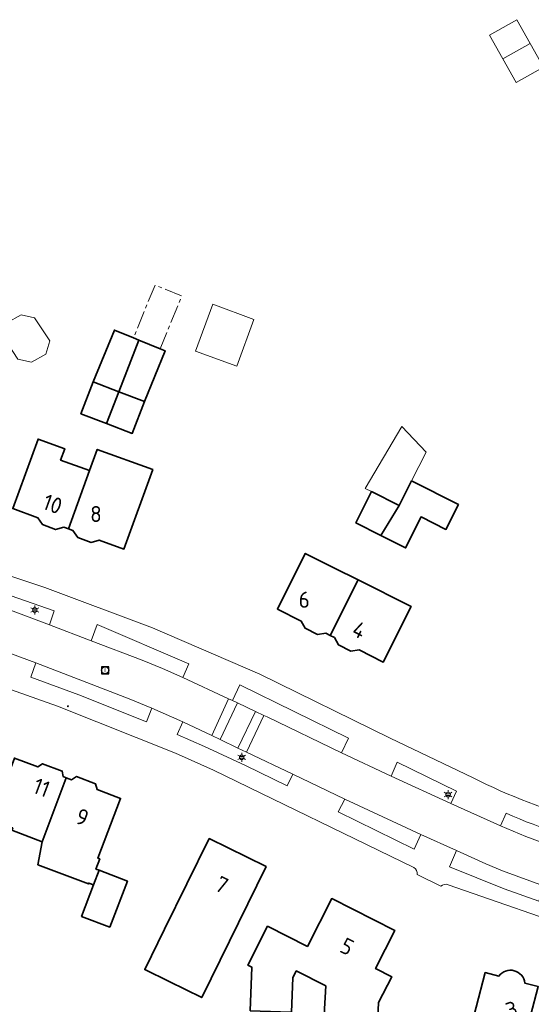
# Model space of a CAD drawing. Header units: metres. Extents: x 140853 to 145288, y 474558 to 480269.
# Tile 337 of 428: x 144821 to 144879, y 478158 to 478267. Entities that reach past the tile are written whole.
import ezdxf
from ezdxf.enums import TextEntityAlignment as Align

# ---------------------------------------------------------------- set-up
doc = ezdxf.new("R2010")
doc.units = ezdxf.units.M
doc.header["$MEASUREMENT"] = 0
doc.linetypes.add('AM-AS', pattern=[16, 10, -2, 2, -2])
for name, color, linetype, lineweight in [('B-WE-AM-AS_SPOOR_RAIL-G', 10, 'AM-AS', 18), ('B-WE-GR-GRAS_KRUIDENRIJK-G', 80, 'Continuous', 18), ('B-WE-KL-ET_LS_OV_LICHTMAST-S', 190, 'Continuous', 18), ('B-WE-OG-BEBOUWING-G', 7, 'Continuous', 35), ('B-WE-OG-BEBOUWING_BIJGEBOUW-G', 7, 'Continuous', 18), ('B-WE-OG-BEBOUWING_HUISNUMMER-T18', 10, 'Continuous', 18), ('B-WE-OG-TERREIN_ERF-G', 7, 'Continuous', 18), ('B-WE-RI-GWA_RIOOLPUT-S', 30, 'Continuous', 18), ('B-WE-VH-VERHARDING_BETONSTRAATSTEEN-G', 252, 'Continuous', 18), ('B-WE-VH-VERHARDING_STRAATBAKSTEEN-G', 252, 'Continuous', 18), ('X-XX-XX-ALGEMEEN-S', 7, 'Continuous', 18)]:
    doc.layers.add(name, color=color, linetype=linetype, lineweight=lineweight)
doc.styles.add('NLCS-ISO', font='txt')

# ---------------------------------------------------------------- blocks, each defined once
blk = doc.blocks.new('SIE-WEG_AFVALBAK_TYPE_01')
for radius in [0.25, 0.156]:
    blk.add_circle((0, 0), radius)
blk = doc.blocks.new('B-SIE-WEG_LICHTMAST-SO')
at = {"ltscale": 0.1}
for p, q in [((-1.1, 0.63), (-2.19, 1.27)), ((0, 1.27), (0, 2.53)), ((1.1, 0.63), (2.19, 1.27)), ((-1.1, -0.63), (-2.19, -1.27)), ((0, -1.27), (0, -2.53)), ((1.1, -0.63), (2.19, -1.27))]:
    blk.add_line(p, q, dxfattribs=at)
at = {"flags": 128}
for points in [[(-1.16, 0.5), (1.16, 0.5)], [(-1.16, -0.5), (1.16, -0.5)]]:
    blk.add_lwpolyline(points, dxfattribs=at)
at = {"ltscale": 0.1}
blk.add_circle((0, 0), 1.27, dxfattribs=at)
at = {"style": 'NLCS-ISO'}
blk.add_attdef('TYPE', text='', height=1.8, dxfattribs=at).set_placement((0, 2.53), align=Align.BOTTOM_CENTER)
blk = doc.blocks.new('SRI-PUT_INSPECTIE-SO')
at = {"lineweight": -3, "flags": 128}
blk.add_lwpolyline([(-2, -2), (2, -2), (2, 2), (-2, 2)], close=True, dxfattribs=at)
at = {"lineweight": -3, "ltscale": 1.5}
blk.add_circle((0, 0), 2, dxfattribs=at)
at = {"ltscale": 0.1, "style": 'NLCS-ISO'}
blk.add_text('I', height=2.5, dxfattribs=at).set_placement((0, -0.01), align=Align.MIDDLE_CENTER)

msp = doc.modelspace()

# ---------------------------------------------------------------- linework, layer by layer
at = {"layer": 'B-WE-AM-AS_SPOOR_RAIL-G', "ltscale": 0.2, "flags": 128}
msp.add_lwpolyline([(144834.107, 478231.977), (144834.684, 478231.742), (144837.087, 478230.762), (144839.492, 478236.659), (144836.511, 478237.874), (144834.107, 478231.977)], close=True, dxfattribs=at)
at = {"layer": 'B-WE-GR-GRAS_KRUIDENRIJK-G', "ltscale": 0.2, "flags": 128}
for points in [[(144824.719, 478199.945), (144825.267, 478201.539), (144815.52, 478204.892), (144815.032, 478203.473), (144818.98, 478202.123), (144824.719, 478199.945)], [(144829.391, 478198.176), (144835.081, 478196.016), (144837.352, 478195.095), (144839.611, 478194.085), (144840.273, 478195.62), (144830.038, 478199.987), (144829.391, 478198.176)], [(144823.215, 478195.715), (144822.662, 478194.125), (144827.991, 478192.149), (144835.567, 478189.14), (144836.164, 478190.676), (144833.632, 478191.71), (144823.215, 478195.715)], [(144857.325, 478185.676), (144858.107, 478187.303), (144845.985, 478193.272), (144845.163, 478191.502), (144845.698, 478191.249), (144847.715, 478190.297), (144848.665, 478189.849), (144849.006, 478189.688), (144857.325, 478185.676)], [(144839.609, 478189.146), (144838.971, 478187.711), (144842.015, 478186.387), (144846.591, 478184.268), (144851.249, 478181.989), (144851.9, 478183.289), (144846.726, 478185.755), (144845.762, 478186.214), (144843.784, 478187.157), (144842.851, 478187.601), (144839.609, 478189.146)], [(144862.856, 478183.079), (144869.505, 478180.013), (144870.143, 478181.414), (144863.543, 478184.623), (144862.856, 478183.079)], [(144857.68, 478180.53), (144856.963, 478179.083), (144865.415, 478174.926), (144866.178, 478176.556), (144857.68, 478180.53)], [(144870.149, 478174.77), (144869.355, 478172.953), (144875.487, 478170.522), (144879.327, 478169.124), (144879.878, 478170.845), (144875.291, 478172.525), (144873.445, 478173.313), (144870.149, 478174.77)]]:
    msp.add_lwpolyline(points, close=True, dxfattribs=at)
msp.add_lwpolyline([(144875.69, 478178.941), (144875.072, 478177.527), (144875.072, 478177.527, 0.0439326), (144886.596, 478173.585), (144886.596, 478173.585), (144889.885, 478172.957), (144892.517, 478172.553), (144892.517, 478172.553, 0.0568099), (144908.693, 478171.832), (144908.693, 478171.832), (144920.418, 478173.663), (144921.011, 478173.757), (144920.041, 478178.825), (144917.205, 478181.07), (144917.205, 478181.07, -0.0870032), (144913.105, 478177.332), (144913.105, 478177.332, -0.1473536), (144900.936, 478173.365), (144900.936, 478173.365, -0.0984788), (144875.69, 478178.941)], format="xyb", close=True, dxfattribs=at)
at = {"layer": 'B-WE-OG-BEBOUWING-G', "ltscale": 0.2, "flags": 128}
for points in [[(144832.466, 478225.974), (144834.684, 478231.742), (144834.107, 478231.977), (144831.972, 478232.848), (144829.612, 478227.061), (144832.466, 478225.974)], [(144834.684, 478231.742), (144832.466, 478225.974), (144835.321, 478224.888), (144837.626, 478230.542), (144837.087, 478230.762), (144834.684, 478231.742)], [(144829.612, 478227.061), (144828.233, 478223.509), (144831.099, 478222.418), (144832.466, 478225.974), (144829.612, 478227.061)], [(144831.099, 478222.418), (144833.966, 478221.327), (144835.321, 478224.888), (144832.466, 478225.974), (144831.099, 478222.418)], [(144825.971, 478218.351), (144826.428, 478219.606), (144823.459, 478220.687), (144820.633, 478212.925), (144823.414, 478211.913), (144823.931, 478211.139), (144825.415, 478210.599), (144826.327, 478210.852), (144826.839, 478210.666), (144829.199, 478217.176), (144825.971, 478218.351)], [(144826.839, 478210.666), (144827.351, 478210.479), (144827.896, 478209.695), (144829.371, 478209.158), (144830.274, 478209.415), (144833.027, 478208.413), (144836.256, 478217.283), (144830.059, 478219.539), (144829.199, 478217.176), (144826.839, 478210.666)], [(144865.12, 478216.028), (144863.74, 478213.283), (144861.692, 478209.939), (144864.464, 478208.546), (144866.203, 478212.005), (144868.98, 478210.61), (144870.376, 478213.386), (144865.12, 478216.028)], [(144861.692, 478209.939), (144863.74, 478213.283), (144860.665, 478214.829), (144858.92, 478211.333), (144861.692, 478209.939)], [(144856.051, 478198.781), (144859.182, 478204.975), (144856.55, 478206.291), (144853.274, 478207.929), (144850.17, 478201.722), (144852.835, 478200.389), (144853.26, 478199.584), (144854.628, 478198.9), (144855.563, 478199.025), (144856.051, 478198.781)], [(144859.182, 478204.975), (144856.051, 478198.781), (144856.538, 478198.537), (144856.972, 478197.728), (144858.376, 478197.026), (144859.293, 478197.16), (144861.986, 478195.813), (144865.09, 478202.02), (144859.182, 478204.975)], [(144823.923, 478175.753), (144826.583, 478182.905), (144826.27, 478183.024), (144826.15, 478183.637), (144823.953, 478184.472), (144823.419, 478184.108), (144820.82, 478185.096), (144818.29, 478178.441), (144818.084, 478178.519), (144817.281, 478176.407), (144814.177, 478177.264), (144811.857, 478165.781), (144817.224, 478164.677), (144818.308, 478169.947), (144819.483, 478174.735), (144820.479, 478177.352), (144820.626, 478177.296), (144820.53, 478177.044), (144823.923, 478175.753)], [(144823.923, 478175.753), (144823.442, 478173.187), (144829.069, 478171.047), (144829.104, 478171.141), (144829.637, 478170.938), (144830.259, 478172.574), (144829.904, 478172.709), (144830.337, 478173.849), (144830.132, 478173.927), (144832.666, 478180.592), (144830.055, 478181.584), (144829.86, 478182.225), (144827.748, 478183.029), (144827.176, 478182.679), (144826.583, 478182.905), (144823.923, 478175.753)], [(144842.534, 478176.108), (144837.568, 478166.002), (144835.354, 478161.497), (144838.083, 478160.156), (144841.718, 478158.37), (144848.897, 478172.982), (144842.534, 478176.108)], [(144829.637, 478170.938), (144828.304, 478167.433), (144831.463, 478166.231), (144833.418, 478171.372), (144830.259, 478172.574), (144829.637, 478170.938)], [(144850.518, 478156.784), (144851.742, 478156.742), (144851.874, 478160.569), (144852.268, 478161.345), (144855.561, 478159.673), (144855.367, 478156.443), (144861.356, 478156.083), (144861.461, 478157.825), (144862.921, 478160.702), (144861.129, 478161.612), (144863.279, 478165.848), (144856.235, 478169.424), (144853.519, 478164.074), (144849.061, 478166.337), (144846.856, 478161.995), (144847.302, 478161.769), (144847.134, 478156.901), (144850.518, 478156.784)]]:
    msp.add_lwpolyline(points, close=True, dxfattribs=at)
msp.add_lwpolyline([(144874.88, 478160.759), (144873.371, 478161.156), (144870.352, 478149.579), (144874.136, 478148.593), (144873.678, 478142.284), (144882.665, 478141.633), (144883.151, 478148.562), (144880.128, 478148.774), (144880.424, 478152.874), (144877.551, 478153.081), (144879.278, 478159.602), (144877.779, 478159.996), (144877.779, 478159.996, 0.6868718), (144874.88, 478160.759)], format="xyb", close=True, dxfattribs=at)
at = {"layer": 'B-WE-OG-BEBOUWING_BIJGEBOUW-G', "ltscale": 0.2, "flags": 128}
for points in [[(144875.327, 478263.127), (144878.366, 478264.841), (144876.878, 478267.481), (144873.838, 478265.766), (144875.327, 478263.127)], [(144878.366, 478264.841), (144875.327, 478263.127), (144876.815, 478260.488), (144879.855, 478262.202), (144878.366, 478264.841)], [(144841.02, 478230.515), (144845.619, 478228.816), (144847.547, 478234.038), (144842.948, 478235.736), (144841.02, 478230.515)], [(144821.563, 478234.552), (144819.96, 478233.655), (144819.514, 478232.185), (144821.211, 478229.615), (144822.706, 478229.263), (144824.302, 478230.169), (144824.749, 478231.64), (144823.059, 478234.199), (144821.563, 478234.552)], [(144863.74, 478213.283), (144865.12, 478216.028), (144866.763, 478219.237), (144864.041, 478222.077), (144859.943, 478215.178), (144860.665, 478214.829), (144863.74, 478213.283)]]:
    msp.add_lwpolyline(points, close=True, dxfattribs=at)
at = {"layer": 'B-WE-OG-TERREIN_ERF-G', "ltscale": 0.2, "flags": 128}
for points in [[(144831.099, 478222.418), (144828.233, 478223.509), (144829.612, 478227.061), (144831.972, 478232.848), (144834.107, 478231.977), (144834.684, 478231.742), (144837.087, 478230.762), (144837.626, 478230.542), (144835.321, 478224.888), (144833.966, 478221.327), (144831.099, 478222.418)], [(144820.633, 478212.925), (144823.459, 478220.687), (144826.428, 478219.606), (144825.971, 478218.351), (144829.199, 478217.176), (144830.059, 478219.539), (144836.256, 478217.283), (144833.027, 478208.413), (144830.274, 478209.415), (144829.371, 478209.158), (144827.896, 478209.695), (144827.351, 478210.479), (144826.839, 478210.666), (144826.327, 478210.852), (144825.415, 478210.599), (144823.931, 478211.139), (144823.414, 478211.913), (144820.633, 478212.925)], [(144863.74, 478213.283), (144865.12, 478216.028), (144870.376, 478213.386), (144868.98, 478210.61), (144866.203, 478212.005), (144864.464, 478208.546), (144861.692, 478209.939), (144858.92, 478211.333), (144860.665, 478214.829), (144863.74, 478213.283)], [(144859.182, 478204.975), (144865.09, 478202.02), (144861.986, 478195.813), (144859.293, 478197.16), (144858.376, 478197.026), (144856.972, 478197.728), (144856.538, 478198.537), (144856.051, 478198.781), (144855.563, 478199.025), (144854.628, 478198.9), (144853.26, 478199.584), (144852.835, 478200.389), (144850.17, 478201.722), (144853.274, 478207.929), (144856.55, 478206.291), (144859.182, 478204.975)], [(144842.534, 478176.108), (144848.897, 478172.982), (144841.718, 478158.37), (144838.083, 478160.156), (144835.354, 478161.497), (144837.568, 478166.002), (144842.534, 478176.108)], [(144847.134, 478156.901), (144847.302, 478161.769), (144846.856, 478161.995), (144849.061, 478166.337), (144853.519, 478164.074), (144856.235, 478169.424), (144863.279, 478165.848), (144861.129, 478161.612), (144862.921, 478160.702), (144861.461, 478157.825), (144861.356, 478156.083), (144855.367, 478156.443), (144855.561, 478159.673), (144852.268, 478161.345), (144851.874, 478160.569), (144851.742, 478156.742), (144850.518, 478156.784), (144847.134, 478156.901)]]:
    msp.add_lwpolyline(points, close=True, dxfattribs=at)
for points in [[(144809.285, 478209.087), (144824.208, 478204.128), (144836.243, 478199.633), (144848.188, 478194.446), (144862.743, 478187.336), (144872.01, 478182.878), (144872.01, 478182.878, 0.0477034), (144884.49, 478178.075)], [(144884.889, 478165.523), (144869.22, 478170.956), (144869.22, 478170.956, 0.3053438), (144868.395, 478170.794), (144868.395, 478170.794), (144865.767, 478172.103), (144865.767, 478172.103, 0.3307135), (144865.388, 478172.869), (144865.388, 478172.869), (144843.029, 478183.749), (144838.788, 478185.63), (144825.607, 478190.892), (144817.528, 478193.752)], [(144874.88, 478160.759, -0.6868718), (144877.779, 478159.996)]]:
    msp.add_lwpolyline(points, format="xyb", dxfattribs=at)
for points in [[(144820.82, 478185.096), (144823.419, 478184.108), (144823.953, 478184.472), (144826.15, 478183.637), (144826.27, 478183.024), (144826.583, 478182.905), (144827.176, 478182.679), (144827.748, 478183.029), (144829.86, 478182.225), (144830.055, 478181.584), (144832.666, 478180.592), (144830.132, 478173.927), (144830.337, 478173.849), (144829.904, 478172.709), (144830.259, 478172.574), (144833.418, 478171.372), (144831.463, 478166.231), (144828.304, 478167.433), (144829.637, 478170.938), (144829.104, 478171.141), (144829.069, 478171.047), (144823.442, 478173.187), (144823.923, 478175.753), (144823.923, 478175.753), (144820.53, 478177.044)], [(144877.779, 478159.996), (144879.278, 478159.602), (144877.551, 478153.081), (144880.424, 478152.874), (144880.128, 478148.774), (144883.151, 478148.562), (144882.665, 478141.633), (144873.678, 478142.284), (144874.136, 478148.593), (144870.352, 478149.579), (144873.371, 478161.156), (144874.88, 478160.759)]]:
    msp.add_lwpolyline(points, dxfattribs=at)
at = {"layer": 'B-WE-VH-VERHARDING_BETONSTRAATSTEEN-G', "ltscale": 0.2, "flags": 128}
msp.add_lwpolyline([(144816.72, 478198.1), (144823.215, 478195.715), (144833.632, 478191.71), (144836.164, 478190.676), (144839.609, 478189.146), (144842.851, 478187.601), (144844.719, 478191.709), (144839.611, 478194.085), (144837.352, 478195.095), (144835.081, 478196.016), (144829.391, 478198.176), (144824.719, 478199.945), (144818.98, 478202.123)], dxfattribs=at)
for points in [[(144844.719, 478191.709), (144842.851, 478187.601), (144843.784, 478187.157), (144845.698, 478191.249), (144845.163, 478191.502), (144844.719, 478191.709)], [(144843.784, 478187.157), (144845.762, 478186.214), (144847.715, 478190.297), (144845.698, 478191.249), (144843.784, 478187.157)], [(144847.715, 478190.297), (144845.762, 478186.214), (144846.726, 478185.755), (144848.665, 478189.849), (144847.715, 478190.297)]]:
    msp.add_lwpolyline(points, close=True, dxfattribs=at)
msp.add_lwpolyline([(144886.596, 478173.585, -0.0439326), (144875.072, 478177.527), (144875.072, 478177.527), (144869.505, 478180.013), (144862.856, 478183.079), (144857.325, 478185.676), (144849.006, 478189.688), (144848.665, 478189.849), (144846.726, 478185.755), (144851.9, 478183.289), (144857.68, 478180.53), (144866.178, 478176.556), (144870.149, 478174.77), (144873.445, 478173.313), (144875.291, 478172.525), (144879.878, 478170.845)], format="xyb", dxfattribs=at)
at = {"layer": 'B-WE-VH-VERHARDING_STRAATBAKSTEEN-G', "ltscale": 0.2, "flags": 128}
for points in [[(144884.49, 478178.075, -0.0477034), (144872.01, 478182.878), (144872.01, 478182.878), (144862.743, 478187.336), (144848.188, 478194.446), (144836.243, 478199.633), (144824.208, 478204.128), (144809.285, 478209.087)], [(144815.52, 478204.892), (144825.267, 478201.539), (144824.719, 478199.945), (144829.391, 478198.176), (144830.038, 478199.987), (144840.273, 478195.62), (144839.611, 478194.085), (144844.719, 478191.709), (144845.163, 478191.502), (144845.985, 478193.272), (144858.107, 478187.303), (144857.325, 478185.676), (144862.856, 478183.079), (144863.543, 478184.623), (144870.143, 478181.414), (144869.505, 478180.013), (144875.072, 478177.527), (144875.69, 478178.941), (144875.69, 478178.941, 0.0984788), (144900.936, 478173.365)], [(144817.528, 478193.752), (144825.607, 478190.892), (144838.788, 478185.63), (144843.029, 478183.749), (144865.388, 478172.869), (144865.388, 478172.869, -0.3307135), (144865.767, 478172.103), (144865.767, 478172.103), (144868.395, 478170.794), (144868.395, 478170.794, -0.3053438), (144869.22, 478170.956), (144869.22, 478170.956), (144884.889, 478165.523)]]:
    msp.add_lwpolyline(points, format="xyb", dxfattribs=at)
msp.add_lwpolyline([(144879.327, 478169.124), (144875.487, 478170.522), (144869.355, 478172.953), (144870.149, 478174.77), (144866.178, 478176.556), (144866.178, 478176.556), (144865.415, 478174.926), (144856.963, 478179.083), (144857.68, 478180.53), (144851.9, 478183.289), (144851.249, 478181.989), (144846.591, 478184.268), (144842.015, 478186.387), (144838.971, 478187.711), (144839.609, 478189.146), (144836.164, 478190.676), (144835.567, 478189.14), (144827.991, 478192.149), (144822.662, 478194.125), (144823.215, 478195.715), (144816.72, 478198.1)], dxfattribs=at)

# ---------------------------------------------------------------- block references
at = {"layer": 'B-WE-KL-ET_LS_OV_LICHTMAST-S', "xscale": 0.2, "yscale": 0.2, "zscale": 0.2}
for p in [(144823.085, 478201.619), (144846.183, 478185.183), (144869.214, 478181.021)]:
    msp.add_blockref('B-SIE-WEG_LICHTMAST-SO', p, dxfattribs=at)
at = {"layer": 'B-WE-RI-GWA_RIOOLPUT-S', "xscale": 0.2, "yscale": 0.2, "zscale": 0.2}
msp.add_blockref('SRI-PUT_INSPECTIE-SO', (144830.933, 478194.894), dxfattribs=at)
at = {"layer": 'X-XX-XX-ALGEMEEN-S', "xscale": 0.2, "yscale": 0.2, "zscale": 0.2}
msp.add_blockref('SIE-WEG_AFVALBAK_TYPE_01', (144826.79, 478190.874), dxfattribs=at)

# ---------------------------------------------------------------- texts
at = {"layer": 'B-WE-OG-BEBOUWING_HUISNUMMER-T18', "style": 'NLCS-ISO'}
for s, rotation, p in [('10', 340.1, (144825.076, 478213.436)), ('4', 333.4, (144859.303, 478199.391)), ('11', 339.2, (144823.848, 478181.805)), ('9', 339.2, (144828.391, 478178.504)), ('7', 333.8, (144843.952, 478170.955)), ('5', 333.1, (144857.947, 478164.069)), ('3', 19.8, (144876.324, 478157.028))]:
    msp.add_text(s, height=1.8, rotation=rotation, dxfattribs=at).set_placement(p, align=Align.MIDDLE_CENTER)
for s, p in [('8', (144829.916, 478212.325)), ('6', (144853.165, 478202.766))]:
    msp.add_text(s, height=1.8, dxfattribs=at).set_placement(p, align=Align.MIDDLE_CENTER)

doc.saveas('drawing.dxf')
